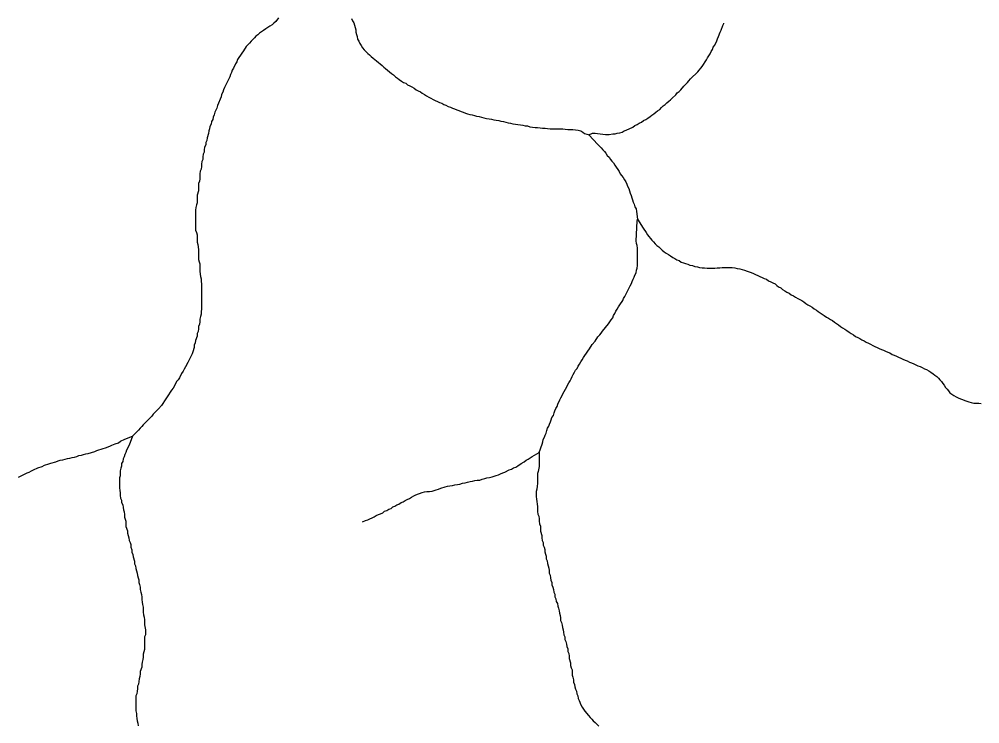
# Model space of a CAD drawing. Extents: x 652.3 to 678, y 7316.9 to 7344.9.
# Drawn here: x 666.71 to 668.838, y 7318.982 to 7320.543 of the extents above; entities that cross this region are included whole.
import ezdxf

# ---------------------------------------------------------------- set-up
doc = ezdxf.new("R2010")
doc.units = 0
doc.header["$LTSCALE"] = 0.032
doc.layers.add('7', color=7, linetype='Continuous', lineweight=25)

msp = doc.modelspace()

# ---------------------------------------------------------------- linework, layer by layer
at = {"layer": '7'}
for points in [[(667.2845, 7320.5461), (667.2781, 7320.5382), (667.2742, 7320.5342), (667.2702, 7320.531), (667.2654, 7320.5278), (667.2606, 7320.5247), (667.2559, 7320.5215), (667.2511, 7320.5183), (667.2463, 7320.5151), (667.2423, 7320.5119), (667.2384, 7320.5087), (667.2344, 7320.5056), (667.2312, 7320.5016), (667.2272, 7320.4984), (667.224, 7320.4944), (667.2201, 7320.4904), (667.2161, 7320.4865), (667.2129, 7320.4825), (667.2065, 7320.4729), (667.2034, 7320.4682), (667.1938, 7320.4538), (667.1922, 7320.4491), (667.189, 7320.4443), (667.1843, 7320.4347), (667.1819, 7320.43), (667.1803, 7320.4252), (667.1779, 7320.4204), (667.1763, 7320.4156), (667.1739, 7320.4109), (667.1667, 7320.3965), (667.1644, 7320.3918), (667.1628, 7320.387), (667.1612, 7320.3814), (667.158, 7320.3767), (667.1572, 7320.3711), (667.1548, 7320.3663), (667.1516, 7320.3568), (667.1492, 7320.352), (667.1477, 7320.3464), (667.1429, 7320.3369), (667.1421, 7320.3313), (667.1397, 7320.3265), (667.1389, 7320.321), (667.1357, 7320.3162), (667.1349, 7320.3106), (667.1325, 7320.3058), (667.1317, 7320.3003), (667.1301, 7320.2955), (667.1294, 7320.2899), (667.1262, 7320.2804), (667.1254, 7320.2748), (667.123, 7320.27), (667.123, 7320.2645), (667.1206, 7320.2597), (667.1198, 7320.2541), (667.1198, 7320.2485), (667.1174, 7320.2438), (667.1166, 7320.2382), (667.1166, 7320.2326), (667.1142, 7320.2279), (667.1134, 7320.2223), (667.1134, 7320.2167), (667.1126, 7320.2112), (667.1111, 7320.2064), (667.1103, 7320.2008), (667.1103, 7320.1897), (667.1095, 7320.1841), (667.1071, 7320.1793), (667.1071, 7320.1626), (667.1039, 7320.1531), (667.1039, 7320.1364), (667.1023, 7320.1316), (667.1015, 7320.126), (667.1007, 7320.1204), (667.1007, 7320.0759), (667.1023, 7320.0703), (667.1039, 7320.0655), (667.1039, 7320.0488), (667.1055, 7320.0441), (667.1071, 7320.0329), (667.1071, 7320.0106), (667.1087, 7320.0059), (667.1103, 7320.0011), (667.1103, 7319.9844), (667.1118, 7319.9732)], [(667.446, 7320.5445), (667.4484, 7320.5398), (667.4508, 7320.535), (667.4524, 7320.5302), (667.454, 7320.5247), (667.4556, 7320.5199), (667.4556, 7320.5143), (667.4572, 7320.5095), (667.4588, 7320.5048), (667.4596, 7320.4992), (667.462, 7320.4944), (667.4643, 7320.4896), (667.4675, 7320.4849), (667.4707, 7320.4801), (667.4739, 7320.4753), (667.4779, 7320.4713), (667.4818, 7320.4674), (667.4858, 7320.4642), (667.4898, 7320.4602), (667.4938, 7320.457), (667.4978, 7320.4538), (667.5017, 7320.4507), (667.5057, 7320.4475), (667.5097, 7320.4443), (667.5137, 7320.4403), (667.5176, 7320.4371), (667.5216, 7320.4339), (667.5256, 7320.43), (667.5304, 7320.4268), (667.5344, 7320.4228), (667.5391, 7320.4196), (667.5431, 7320.4156), (667.5479, 7320.4125), (667.5519, 7320.4093), (667.5566, 7320.4061), (667.5614, 7320.4029), (667.5662, 7320.4013), (667.5702, 7320.3981), (667.5749, 7320.3958), (667.5797, 7320.3934), (667.5845, 7320.3902), (667.5893, 7320.387), (667.594, 7320.3846), (667.5988, 7320.3822), (667.6028, 7320.379), (667.6076, 7320.3767), (667.6123, 7320.3735), (667.6171, 7320.3703), (667.6219, 7320.3679), (667.6267, 7320.3655), (667.6314, 7320.3631), (667.6362, 7320.3607), (667.641, 7320.3584), (667.6458, 7320.3568), (667.6505, 7320.3544), (667.6553, 7320.3528), (667.6601, 7320.3496), (667.6649, 7320.348), (667.6696, 7320.3464), (667.6744, 7320.3448), (667.6792, 7320.3424), (667.6839, 7320.3408), (667.6887, 7320.3385), (667.6935, 7320.3369), (667.6983, 7320.3353), (667.703, 7320.3337), (667.7078, 7320.3321), (667.7134, 7320.3313), (667.7182, 7320.3297), (667.7229, 7320.3281), (667.7285, 7320.3273), (667.7341, 7320.3265), (667.7388, 7320.3249), (667.7452, 7320.3233), (667.7508, 7320.3225), (667.7564, 7320.3218), (667.7611, 7320.3202), (667.7667, 7320.3194), (667.7723, 7320.3186), (667.777, 7320.317), (667.7826, 7320.3162), (667.7882, 7320.3154), (667.793, 7320.3138)], [(667.972, 7320.2867), (667.9799, 7320.2907), (667.9855, 7320.2907), (667.9911, 7320.2899), (667.9967, 7320.2891), (668.003, 7320.2883), (668.0086, 7320.2875), (668.0165, 7320.2875), (668.0245, 7320.2891), (668.0301, 7320.2891), (668.0348, 7320.2907), (668.0404, 7320.2915), (668.0452, 7320.2931), (668.05, 7320.2955), (668.0547, 7320.2971), (668.0691, 7320.3042), (668.0738, 7320.3074), (668.0786, 7320.3098), (668.0834, 7320.313), (668.0882, 7320.3154), (668.0929, 7320.3186), (668.0977, 7320.321), (668.1025, 7320.3241), (668.1073, 7320.3273), (668.1112, 7320.3305), (668.116, 7320.3337), (668.12, 7320.3369), (668.124, 7320.3401), (668.1287, 7320.3432), (668.1327, 7320.3472), (668.1367, 7320.3512), (668.1407, 7320.3544), (668.1447, 7320.3576), (668.1486, 7320.3615), (668.1526, 7320.3647), (668.1566, 7320.3679), (668.1645, 7320.3759), (668.1677, 7320.3798), (668.1717, 7320.383), (668.1757, 7320.387), (668.182, 7320.395), (668.19, 7320.4029), (668.1932, 7320.4069), (668.1972, 7320.4109), (668.2131, 7320.4268), (668.2226, 7320.4387), (668.2322, 7320.453), (668.2346, 7320.4578), (668.2377, 7320.4618), (668.2401, 7320.4666), (668.2425, 7320.4713), (668.2457, 7320.4761), (668.2473, 7320.4809), (668.2505, 7320.4857), (668.2553, 7320.4952), (668.2568, 7320.5), (668.2592, 7320.5048), (668.2624, 7320.5143), (668.2648, 7320.5191), (668.2688, 7320.5294), (668.2705, 7320.5339), (668.2708, 7320.5346)], [(667.793, 7320.3138), (667.7985, 7320.313), (667.8033, 7320.3114), (667.8089, 7320.3106), (667.8144, 7320.3098), (667.82, 7320.309), (667.8256, 7320.3082), (667.8304, 7320.3066), (667.8359, 7320.3066), (667.8407, 7320.305), (667.8471, 7320.3042), (667.8526, 7320.3035), (667.8582, 7320.3035), (667.8638, 7320.3027), (667.8693, 7320.3019), (667.8749, 7320.3019), (667.8805, 7320.3011), (667.8861, 7320.3003), (667.8916, 7320.3003), (667.8972, 7320.3003), (667.9028, 7320.3003), (667.9083, 7320.3003), (667.9139, 7320.3003), (667.9195, 7320.2995), (667.925, 7320.2987), (667.9306, 7320.2987), (667.9362, 7320.2987), (667.9418, 7320.2979), (667.9481, 7320.2971), (667.9537, 7320.2955), (667.9585, 7320.2931), (667.9624, 7320.2899), (667.9672, 7320.2883), (667.9699, 7320.2874), (667.972, 7320.2867)], [(667.972, 7320.2867), (667.9919, 7320.2653), (667.999, 7320.2581), (668.003, 7320.2541), (668.0062, 7320.2501), (668.0094, 7320.2462), (668.0126, 7320.2414), (668.0165, 7320.2374), (668.0197, 7320.2326), (668.0229, 7320.2287), (668.0261, 7320.2247), (668.0293, 7320.2199), (668.0325, 7320.2151), (668.0356, 7320.2104), (668.0388, 7320.2056), (668.0412, 7320.2008), (668.0444, 7320.1968), (668.0476, 7320.1921), (668.0508, 7320.1873), (668.0539, 7320.1825), (668.0555, 7320.1777), (668.0571, 7320.173), (668.0603, 7320.1682), (668.0619, 7320.1626), (668.0635, 7320.1578), (668.0651, 7320.1523), (668.0667, 7320.1475), (668.0683, 7320.1427), (668.0699, 7320.1379), (668.0722, 7320.1332), (668.0738, 7320.1276), (668.0762, 7320.1228), (668.077, 7320.1173), (668.0794, 7320.0998)], [(667.8614, 7319.5834), (667.8685, 7319.6017), (667.8701, 7319.6064), (667.8709, 7319.612), (667.8733, 7319.6168), (667.8749, 7319.6215), (667.8773, 7319.6263), (667.8789, 7319.6319), (667.8805, 7319.6367), (667.8829, 7319.6414), (667.8845, 7319.6462), (667.8868, 7319.651), (667.8884, 7319.6558), (667.89, 7319.6605), (667.8932, 7319.6653), (667.8948, 7319.6709), (667.8964, 7319.6757), (667.8988, 7319.6804), (667.9012, 7319.6852), (667.9028, 7319.69), (667.9075, 7319.6995), (667.9099, 7319.7043), (667.9171, 7319.7186), (667.9203, 7319.7234), (667.9274, 7319.7377), (667.9306, 7319.7417), (667.9322, 7319.7465), (667.9346, 7319.7512), (667.937, 7319.756), (667.9402, 7319.7608), (667.9425, 7319.7656), (667.9457, 7319.7695), (667.9481, 7319.7743), (667.9513, 7319.7791), (667.9537, 7319.7839), (667.9569, 7319.7886), (667.9601, 7319.7934), (667.9696, 7319.8077), (667.9728, 7319.8125), (667.9791, 7319.8221), (667.9855, 7319.83), (667.9919, 7319.8396), (667.9959, 7319.8435), (667.999, 7319.8475), (668.0022, 7319.8523), (668.015, 7319.8682), (668.0181, 7319.873), (668.0213, 7319.877), (668.0245, 7319.8817), (668.0261, 7319.8865), (668.0293, 7319.8913), (668.0317, 7319.8961), (668.0348, 7319.9008), (668.0372, 7319.9056), (668.0404, 7319.9104), (668.0468, 7319.9199), (668.0484, 7319.9247), (668.0516, 7319.9287), (668.0539, 7319.9335), (668.0611, 7319.9478), (668.0635, 7319.9526), (668.0659, 7319.9573), (668.0675, 7319.9621), (668.0699, 7319.9669), (668.0722, 7319.9716), (668.0738, 7319.9764), (668.0762, 7319.9812), (668.077, 7319.9868), (668.0786, 7319.9915), (668.0794, 7319.9971), (668.0794, 7320.0361), (668.0786, 7320.0417), (668.077, 7320.0464), (668.0762, 7320.052), (668.0787, 7320.0957), (668.0794, 7320.0998)], [(668.0794, 7320.0998), (668.0921, 7320.0799), (668.0985, 7320.0703), (668.1017, 7320.0655), (668.1049, 7320.0616), (668.108, 7320.0576), (668.1112, 7320.0536), (668.1152, 7320.0496), (668.1184, 7320.0456), (668.1224, 7320.0417), (668.1264, 7320.0385), (668.1303, 7320.0353), (668.1343, 7320.0313), (668.1383, 7320.0281), (668.1431, 7320.025), (668.1478, 7320.0218), (668.1526, 7320.0186), (668.1574, 7320.0154), (668.1622, 7320.013), (668.1669, 7320.0098), (668.1717, 7320.0083), (668.1765, 7320.0051), (668.1813, 7320.0035), (668.186, 7320.0019), (668.1908, 7320.0003), (668.1956, 7319.9979), (668.2011, 7319.9971), (668.2067, 7319.9955), (668.2123, 7319.9947), (668.2171, 7319.9931), (668.2226, 7319.9923), (668.2282, 7319.9923), (668.2338, 7319.9915), (668.2393, 7319.9915), (668.2449, 7319.9915)], [(668.2449, 7319.9915), (668.2505, 7319.9915), (668.256, 7319.9923), (668.2616, 7319.9923), (668.2672, 7319.9931), (668.2728, 7319.9931), (668.2783, 7319.9931), (668.2839, 7319.9931), (668.2895, 7319.9931), (668.295, 7319.9923), (668.3006, 7319.9907), (668.3062, 7319.9899), (668.3117, 7319.9884), (668.3165, 7319.9868), (668.3221, 7319.9852), (668.3269, 7319.9836), (668.3316, 7319.982), (668.3364, 7319.9796), (668.3412, 7319.9772), (668.346, 7319.9756), (668.3507, 7319.9732), (668.3555, 7319.9709), (668.3603, 7319.9685), (668.3651, 7319.9669), (668.3698, 7319.9637), (668.3746, 7319.9613), (668.3794, 7319.9589), (668.3842, 7319.9565), (668.3881, 7319.9533), (668.3921, 7319.9502), (668.3969, 7319.9478), (668.4009, 7319.9446), (668.4056, 7319.9414), (668.4104, 7319.9382), (668.4152, 7319.9358), (668.42, 7319.9327), (668.4247, 7319.9303), (668.4295, 7319.9271), (668.4343, 7319.9247), (668.4391, 7319.9223), (668.4438, 7319.9199), (668.4478, 7319.9167), (668.4526, 7319.9136), (668.4566, 7319.9104), (668.4613, 7319.908), (668.4661, 7319.9048), (668.4709, 7319.9016), (668.4757, 7319.8984), (668.4796, 7319.8953), (668.4844, 7319.8929), (668.4884, 7319.8897), (668.4932, 7319.8865), (668.4979, 7319.8833), (668.5027, 7319.8809), (668.5067, 7319.8778), (668.5115, 7319.8754), (668.5162, 7319.8722), (668.5202, 7319.869), (668.525, 7319.8658), (668.529, 7319.8626), (668.5337, 7319.8595), (668.5385, 7319.8563), (668.5433, 7319.8531), (668.5481, 7319.8499), (668.5528, 7319.8467), (668.5576, 7319.8435), (668.5624, 7319.8404), (668.5672, 7319.838), (668.5719, 7319.8356), (668.5767, 7319.8324), (668.5815, 7319.8308), (668.5863, 7319.8276), (668.591, 7319.8252), (668.5958, 7319.8229), (668.6006, 7319.8205), (668.6054, 7319.8181), (668.6101, 7319.8157), (668.6149, 7319.8133), (668.6197, 7319.8117), (668.6245, 7319.8101), (668.6292, 7319.8077), (668.634, 7319.8053), (668.6388, 7319.8038), (668.6435, 7319.8006), (668.6483, 7319.799), (668.6531, 7319.7966), (668.6579, 7319.7942), (668.6626, 7319.7918), (668.6674, 7319.7902), (668.6722, 7319.7878), (668.677, 7319.7863), (668.6817, 7319.7831), (668.6865, 7319.7815), (668.6913, 7319.7799), (668.6961, 7319.7775), (668.7008, 7319.7751), (668.7056, 7319.7735), (668.7104, 7319.7711), (668.7152, 7319.7687), (668.7199, 7319.7672), (668.7247, 7319.764)], [(667.1118, 7319.9732), (667.1126, 7319.9677), (667.1126, 7319.9621), (667.1134, 7319.9565), (667.1134, 7319.9008), (667.1126, 7319.8953), (667.1126, 7319.8897), (667.1118, 7319.8841), (667.1103, 7319.8786), (667.1103, 7319.873), (667.1095, 7319.8674), (667.1071, 7319.8626), (667.1071, 7319.8571), (667.1063, 7319.8515), (667.1039, 7319.8467), (667.1039, 7319.8412), (667.1007, 7319.8316), (667.0999, 7319.826), (667.0975, 7319.8213), (667.0975, 7319.8157), (667.0943, 7319.8061), (667.0928, 7319.8014), (667.0856, 7319.787), (667.0832, 7319.7823), (667.0784, 7319.7727), (667.0752, 7319.768), (667.0729, 7319.7632), (667.0697, 7319.7584), (667.0649, 7319.7489), (667.0617, 7319.7441), (667.0585, 7319.7401), (667.0538, 7319.7306), (667.0506, 7319.7258), (667.0474, 7319.721), (667.0378, 7319.7067), (667.0347, 7319.7019), (667.0251, 7319.6876), (667.0188, 7319.6796), (667.0068, 7319.6677), (667.0036, 7319.6637), (666.9997, 7319.6597), (666.9917, 7319.6518), (666.9885, 7319.6478), (666.9845, 7319.6446), (666.9814, 7319.6406), (666.9782, 7319.6367), (666.9742, 7319.6327), (666.9607, 7319.6192)], [(668.7247, 7319.764), (668.7295, 7319.7608), (668.7343, 7319.7576), (668.7382, 7319.7544), (668.7422, 7319.7512), (668.7462, 7319.7481), (668.7494, 7319.7441), (668.7526, 7319.7401), (668.7557, 7319.7361), (668.7589, 7319.7321), (668.7621, 7319.7274), (668.7653, 7319.7234), (668.7685, 7319.7194), (668.7717, 7319.7154), (668.7756, 7319.7123), (668.7804, 7319.7091), (668.7852, 7319.7067), (668.79, 7319.7043), (668.7947, 7319.7019), (668.7995, 7319.7003), (668.8043, 7319.6987), (668.8091, 7319.6971), (668.8138, 7319.6955), (668.8186, 7319.694), (668.8242, 7319.6924), (668.8297, 7319.6924), (668.8353, 7319.6924), (668.8409, 7319.6916)], [(666.7084, 7319.5285), (666.7275, 7319.538), (666.7323, 7319.5396), (666.7371, 7319.5428), (666.7419, 7319.5444), (666.7514, 7319.5491), (666.7609, 7319.5523), (666.7657, 7319.5547), (666.7753, 7319.5579), (666.78, 7319.5595), (666.7912, 7319.5627), (666.796, 7319.5643), (666.8007, 7319.5658), (666.8063, 7319.5666), (666.8119, 7319.5682), (666.8166, 7319.5698), (666.8222, 7319.5706), (666.827, 7319.5722), (666.8326, 7319.573), (666.8373, 7319.5746), (666.8421, 7319.5762), (666.8477, 7319.577), (666.8525, 7319.5786), (666.8572, 7319.5802), (666.8628, 7319.581), (666.8771, 7319.5857), (666.8819, 7319.5873), (666.8962, 7319.5921), (666.901, 7319.5937), (666.9105, 7319.5969), (666.9153, 7319.5993), (666.9225, 7319.6024), (666.9296, 7319.6048), (666.9344, 7319.608), (666.944, 7319.6128), (666.9607, 7319.6192)], [(666.9607, 7319.6192), (666.9559, 7319.6056), (666.9527, 7319.5977), (666.9479, 7319.5881), (666.9463, 7319.5834), (666.944, 7319.5786), (666.9424, 7319.5738), (666.94, 7319.569), (666.9392, 7319.5635), (666.9368, 7319.5587), (666.9368, 7319.5531), (666.9352, 7319.5483), (666.9336, 7319.5428), (666.9336, 7319.5316), (666.932, 7319.5269), (666.932, 7319.5046), (666.9328, 7319.499), (666.9336, 7319.4934), (666.9336, 7319.4879), (666.9344, 7319.4823), (666.9368, 7319.4775), (666.9368, 7319.472), (666.9392, 7319.4672), (666.94, 7319.4616), (666.9408, 7319.456), (666.9424, 7319.4513), (666.9432, 7319.4457), (666.9432, 7319.4401), (666.9463, 7319.4306), (666.9463, 7319.4194), (666.9495, 7319.4099), (666.9495, 7319.4043), (666.9511, 7319.3995), (666.9527, 7319.394), (666.9535, 7319.3884), (666.9559, 7319.3836), (666.9575, 7319.3789), (666.9575, 7319.3733), (666.9591, 7319.3677), (666.9591, 7319.3622), (666.9615, 7319.3574), (666.9623, 7319.3518), (666.9654, 7319.3423), (666.9654, 7319.3367), (666.9678, 7319.3319), (666.9686, 7319.3263), (666.9694, 7319.3208), (666.971, 7319.316), (666.9718, 7319.3104), (666.9734, 7319.3057), (666.975, 7319.3009), (666.975, 7319.2953), (666.9766, 7319.2905), (666.9782, 7319.285), (666.9782, 7319.2794), (666.979, 7319.2738), (666.9806, 7319.2683), (666.9814, 7319.2627), (666.9814, 7319.2571), (666.9822, 7319.2516), (666.9829, 7319.246), (666.9845, 7319.2404), (666.9845, 7319.2293), (666.9853, 7319.2237), (666.9869, 7319.2181), (666.9877, 7319.2126), (666.9877, 7319.2014), (666.9893, 7319.1903), (666.9893, 7319.1791), (666.9877, 7319.1744), (666.9877, 7319.1465), (666.9861, 7319.1417), (666.9845, 7319.1362), (666.9845, 7319.1298), (666.9837, 7319.1242), (666.9822, 7319.1187), (666.9814, 7319.1131), (666.9814, 7319.1075), (666.9782, 7319.098), (666.9782, 7319.0924), (666.9774, 7319.0868), (666.9758, 7319.0813), (666.975, 7319.0757), (666.9742, 7319.0701), (666.9718, 7319.0654), (666.9718, 7319.0598), (666.971, 7319.0542), (666.9702, 7319.0487)], [(667.4703, 7319.4296), (667.4707, 7319.4298), (667.4771, 7319.4322), (667.4818, 7319.4338), (667.4962, 7319.4409), (667.5009, 7319.4433), (667.5057, 7319.4457), (667.5105, 7319.4473), (667.5153, 7319.4497), (667.5192, 7319.4529), (667.524, 7319.4545), (667.5288, 7319.4576), (667.5336, 7319.4592), (667.5375, 7319.4624), (667.5423, 7319.464), (667.5463, 7319.4672), (667.5511, 7319.4688), (667.5558, 7319.472), (667.5606, 7319.4735), (667.5646, 7319.4767), (667.5694, 7319.4791), (667.5741, 7319.4815), (667.5789, 7319.4839), (667.5837, 7319.4871), (667.5885, 7319.4895), (667.6028, 7319.4942), (667.6076, 7319.4958), (667.6131, 7319.4966), (667.6187, 7319.4966), (667.6243, 7319.4974), (667.6338, 7319.5006), (667.6386, 7319.5022), (667.6442, 7319.5038), (667.6537, 7319.507), (667.6585, 7319.5086), (667.6641, 7319.5094), (667.6696, 7319.5101), (667.6752, 7319.5117), (667.6808, 7319.5125), (667.6863, 7319.5133), (667.6919, 7319.5149), (667.6975, 7319.5157), (667.703, 7319.5173), (667.7086, 7319.5189), (667.7142, 7319.5197), (667.719, 7319.5213), (667.7245, 7319.5221), (667.7301, 7319.5221), (667.7357, 7319.5237), (667.7412, 7319.5253), (667.746, 7319.5269), (667.7516, 7319.5277), (667.7572, 7319.5292), (667.7667, 7319.5324), (667.7715, 7319.534), (667.7762, 7319.5356), (667.781, 7319.538), (667.7858, 7319.5396), (667.7953, 7319.5444), (667.8001, 7319.546), (667.8049, 7319.5491), (667.8097, 7319.5507), (667.8144, 7319.5539), (667.8216, 7319.5587), (667.8288, 7319.5627), (667.8327, 7319.5658), (667.8375, 7319.5682), (667.8415, 7319.5714), (667.8463, 7319.5746), (667.8614, 7319.5834)], [(667.8614, 7319.5834), (667.8614, 7319.5523), (667.8598, 7319.5412), (667.8582, 7319.5364), (667.8582, 7319.5141), (667.8574, 7319.5086), (667.8566, 7319.5022)], [(667.8566, 7319.5022), (667.855, 7319.4966), (667.855, 7319.4855), (667.8558, 7319.4799), (667.8566, 7319.4743), (667.8574, 7319.4688), (667.8582, 7319.4632), (667.8582, 7319.4521), (667.859, 7319.4465), (667.8606, 7319.4417), (667.8614, 7319.4362), (667.8614, 7319.4306), (667.8622, 7319.425), (667.8646, 7319.4202), (667.8646, 7319.4091), (667.8678, 7319.3995), (667.8678, 7319.394), (667.8685, 7319.3884), (667.8709, 7319.3836), (667.8709, 7319.3781), (667.8725, 7319.3733), (667.8741, 7319.3685), (667.8741, 7319.3629), (667.8757, 7319.3582), (667.8773, 7319.3534), (667.8773, 7319.3478), (667.8797, 7319.3431), (667.8805, 7319.3375), (667.8813, 7319.3319), (667.8829, 7319.3271), (667.8837, 7319.3216), (667.8837, 7319.316), (667.8861, 7319.3112), (667.8868, 7319.3057), (667.8876, 7319.3001), (667.89, 7319.2953), (667.89, 7319.2897), (667.8916, 7319.285), (667.8932, 7319.2794), (667.894, 7319.2738), (667.8964, 7319.2691), (667.8964, 7319.2635), (667.8988, 7319.2587), (667.8996, 7319.2531), (667.902, 7319.2484), (667.9028, 7319.2428), (667.9044, 7319.238), (667.9059, 7319.2325), (667.9067, 7319.2269), (667.9083, 7319.2221), (667.9091, 7319.2165), (667.9091, 7319.211), (667.9115, 7319.2062), (667.9123, 7319.2006), (667.9131, 7319.1951), (667.9147, 7319.1903), (667.9155, 7319.1847), (667.9163, 7319.1791), (667.9187, 7319.1744), (667.9187, 7319.1688), (667.9211, 7319.164), (667.9219, 7319.1585), (667.9227, 7319.1529), (667.925, 7319.1481), (667.925, 7319.1425), (667.9274, 7319.1378), (667.9282, 7319.1322), (667.9282, 7319.1266), (667.9314, 7319.1171), (667.9314, 7319.1115), (667.9322, 7319.1059), (667.9346, 7319.1012), (667.9346, 7319.09), (667.9362, 7319.0853), (667.9378, 7319.0797), (667.9378, 7319.0741), (667.9402, 7319.0693), (667.941, 7319.0638), (667.9425, 7319.059), (667.9441, 7319.0542), (667.9449, 7319.0487), (667.9473, 7319.0439), (667.9481, 7319.0383), (667.9505, 7319.0335), (667.9537, 7319.024), (667.9569, 7319.0192), (667.9601, 7319.0144), (667.9632, 7319.0097), (667.9712, 7319.0001), (667.9744, 7318.9961), (667.9784, 7318.9922), (667.9815, 7318.9882), (667.9855, 7318.985), (667.9935, 7318.977)], [(666.9702, 7319.0487), (666.9686, 7319.0439), (666.9686, 7319.0105), (666.9694, 7319.0049), (666.9694, 7318.9993), (666.9702, 7318.9937), (666.971, 7318.9882), (666.9726, 7318.9834), (666.9734, 7318.9778)]]:
    msp.add_lwpolyline(points, dxfattribs=at)

doc.saveas('drawing.dxf')
